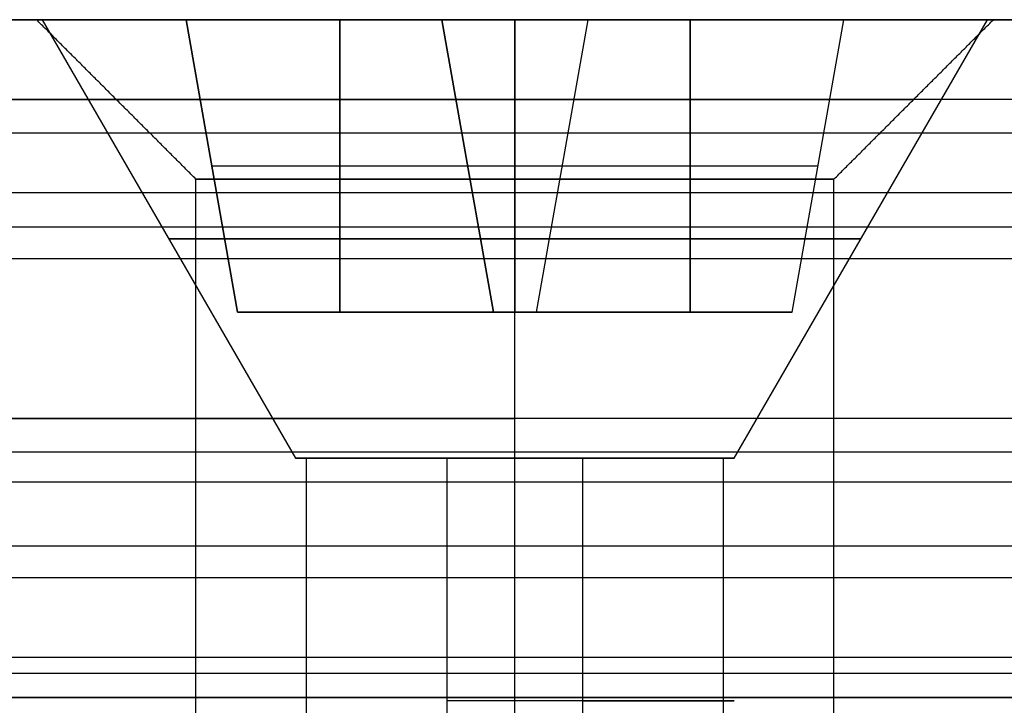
# Model space of a CAD drawing. Header units: millimetres. Extents: x -646 to 654, y -203 to 198.
# Tile 444 of 656: x -470.49 to -464.32, y 153.54 to 157.84. Entities that reach past the tile are written whole.
import ezdxf

# ---------------------------------------------------------------- set-up
doc = ezdxf.new("R2010")
doc.units = ezdxf.units.MM
doc.layers.add('Default', color=7, linetype='Continuous', true_color=0x000000)
doc.layers.add('Screw', color=7, linetype='Continuous', true_color=0xffffff)

msp = doc.modelspace()

# ---------------------------------------------------------------- linework, layer by layer
at = {"layer": 'Default'}
for p, q in [((-496.8844, 157.8403, 778.8222), (-470.3844, 157.8403, 778.8222)), ((-464.3844, 157.8403, 778.8222), (-449.3844, 157.8403, 778.8222))]:
    msp.add_line(p, q, dxfattribs=at)
at = {"layer": 'Default', "extrusion": (0, -1, 0)}
for centre, radius in [((-467.3844, 778.8222, -157.8403), 3), ((-467.3844, 778.8222, -157.3403), 2.5), ((-467.3844, 778.8222, -156.8403), 2)]:
    msp.add_circle(centre, radius, dxfattribs=at)
at = {"layer": 'Default'}
for points in [[(-449.3844, 157.8403, 772.8222), (-499.3844, 157.8403, 772.8222), (-549.3844, 157.8403, 772.8222)], [(-549.3844, 157.8403, 784.8222), (-499.3844, 157.8403, 784.8222), (-449.3844, 157.8403, 784.8222)], [(-469.3844, 156.8403, 778.8222), (-469.8844, 157.3403, 778.8222), (-470.3844, 157.8403, 778.8222)], [(-467.3844, 156.8403, 780.8222), (-467.3844, 157.3403, 781.3222), (-467.3844, 157.8403, 781.8222)], [(-467.3844, 156.8403, 776.8222), (-467.3844, 157.3403, 776.3222), (-467.3844, 157.8403, 775.8222)], [(-465.3844, 156.8403, 778.8222), (-464.8844, 157.3403, 778.8222), (-464.3844, 157.8403, 778.8222)], [(628.6156, 157.3403, 1076.2137), (3.6156, 157.3403, 1076.2137), (-621.3844, 157.3403, 1076.2137)], [(628.6156, 157.3403, 1089.8222), (3.6156, 157.3403, 1089.8222), (-621.3844, 157.3403, 1089.8222)], [(-428.3037, 157.3403, 1083.018), (-447.8844, 157.3403, 1083.018), (-467.4651, 157.3403, 1083.018)], [(-467.3844, 155.3403, 1082.2137), (-467.3844, 156.3403, 1082.2137), (-467.3844, 157.3403, 1082.2137)], [(628.6156, 157.1292, 1090.7166), (3.6156, 157.1292, 1090.7166), (-621.3844, 157.1292, 1090.7166)], [(-469.3844, 149.3403, 778.8222), (-469.3844, 153.0903, 778.8222), (-469.3844, 156.8403, 778.8222)], [(-467.3844, 149.3403, 780.8222), (-467.3844, 153.0903, 780.8222), (-467.3844, 156.8403, 780.8222)], [(-467.3844, 149.3403, 776.8222), (-467.3844, 153.0903, 776.8222), (-467.3844, 156.8403, 776.8222)], [(-465.3844, 149.3403, 778.8222), (-465.3844, 153.0903, 778.8222), (-465.3844, 156.8403, 778.8222)], [(628.6156, 156.7545, 1074.7995), (3.6156, 156.7545, 1074.7995), (-621.3844, 156.7545, 1074.7995)], [(628.6156, 156.5403, 1091.4222), (3.6156, 156.5403, 1091.4222), (-621.3844, 156.5403, 1091.4222)], [(628.6156, 156.3403, 1120.8222), (3.6156, 156.3403, 1120.8222), (-621.3844, 156.3403, 1120.8222)], [(628.6156, 156.3403, 1118.8222), (3.6156, 156.3403, 1118.8222), (-621.3844, 156.3403, 1118.8222)], [(628.6156, 156.3403, 1119.8222), (3.6156, 156.3403, 1119.8222), (-621.3844, 156.3403, 1119.8222)], [(628.6156, 155.3403, 1074.2137), (3.6156, 155.3403, 1074.2137), (-621.3844, 155.3403, 1074.2137)], [(628.6156, 155.3403, 1076.2137), (3.6156, 155.3403, 1076.2137), (-621.3844, 155.3403, 1076.2137)], [(628.6156, 155.3403, 1089.7137), (3.6156, 155.3403, 1089.7137), (-621.3844, 155.3403, 1089.7137)], [(628.6156, 155.3403, 1101.3222), (3.6156, 155.3403, 1101.3222), (-621.3844, 155.3403, 1101.3222)], [(628.6156, 155.3403, 1093.8222), (3.6156, 155.3403, 1093.8222), (-621.3844, 155.3403, 1093.8222)], [(628.6156, 155.3403, 1097.5722), (3.6156, 155.3403, 1097.5722), (-621.3844, 155.3403, 1097.5722)], [(-428.3144, 155.3403, 1082.9637), (-447.8844, 155.3403, 1082.9637), (-467.4543, 155.3403, 1082.9637)], [(628.6156, 155.1292, 1102.2166), (3.6156, 155.1292, 1102.2166), (-621.3844, 155.1292, 1102.2166)], [(628.6156, 154.9403, 1092.6222), (3.6156, 154.9403, 1092.6222), (-621.3844, 154.9403, 1092.6222)], [(628.6156, 154.5403, 1102.9222), (3.6156, 154.5403, 1102.9222), (-621.3844, 154.5403, 1102.9222)], [(628.6156, 154.3403, 1093.8222), (3.6156, 154.3403, 1093.8222), (-621.3844, 154.3403, 1093.8222)], [(628.6156, 153.8403, 1120.8222), (3.6156, 153.8403, 1120.8222), (-621.3844, 153.8403, 1120.8222)], [(628.6156, 153.8403, 1118.8222), (3.6156, 153.8403, 1118.8222), (-621.3844, 153.8403, 1118.8222)], [(628.6156, 153.7403, 1090.9137), (3.6156, 153.7403, 1090.9137), (-621.3844, 153.7403, 1090.9137)], [(-449.3844, 153.5903, 772.8222), (-499.3844, 153.5903, 772.8222), (-549.3844, 153.5903, 772.8222)], [(-549.3844, 153.5903, 784.8222), (-499.3844, 153.5903, 784.8222), (-449.3844, 153.5903, 784.8222)]]:
    msp.add_open_spline(points, degree=2, dxfattribs=at)
for points, knots in [([(-475.3844, 157.3403, 1082.2137), (-475.3844, 157.3403, 1078.2137), (-471.3844, 157.3403, 1078.2137), (-467.3844, 157.3403, 1078.2137), (-467.3844, 157.3403, 1082.2137), (-467.3844, 157.3403, 1086.2137), (-471.3844, 157.3403, 1086.2137), (-475.3844, 157.3403, 1086.2137), (-475.3844, 157.3403, 1082.2137)], [0, 0, 0, 6.283185, 6.283185, 12.566371, 12.566371, 18.849556, 18.849556, 25.132741, 25.132741, 25.132741]), ([(-475.3844, 155.3403, 1082.2137), (-475.3844, 155.3403, 1086.2137), (-471.3844, 155.3403, 1086.2137), (-467.3844, 155.3403, 1086.2137), (-467.3844, 155.3403, 1082.2137), (-467.3844, 155.3403, 1078.2137), (-471.3844, 155.3403, 1078.2137), (-475.3844, 155.3403, 1078.2137), (-475.3844, 155.3403, 1082.2137)], [-25.132741, -25.132741, -25.132741, -18.849556, -18.849556, -12.566371, -12.566371, -6.283185, -6.283185, 0, 0, 0]), ([(-465.3844, 153.5903, 778.8222), (-465.3844, 153.5903, 780.8222), (-467.3844, 153.5903, 780.8222), (-469.3844, 153.5903, 780.8222), (-469.3844, 153.5903, 778.8222), (-469.3844, 153.5903, 776.8222), (-467.3844, 153.5903, 776.8222), (-465.3844, 153.5903, 776.8222), (-465.3844, 153.5903, 778.8222)], [236.566371, 236.566371, 236.566371, 239.707963, 239.707963, 242.849556, 242.849556, 245.991149, 245.991149, 249.132741, 249.132741, 249.132741])]:
    msp.add_rational_spline(points, [1, 0.707106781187, 1, 0.707106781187, 1, 0.707106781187, 1, 0.707106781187, 1], degree=2, knots=knots, dxfattribs=at)
at = {"layer": 'Screw', "color": 7, "true_color": 0xffffff}
for p, q in [((-468.7592, 155.0906, 778.8222), (-470.3468, 157.8403, 778.8222)), ((-469.4467, 157.8403, 778.8222), (-470.3468, 157.8403, 778.8222)), ((-469.4467, 157.8403, 779.2805), (-467.8427, 157.8403, 779.2805)), ((-469.4467, 157.8403, 778.3639), (-469.4467, 157.8403, 779.2805)), ((-467.8427, 157.8403, 778.3639), (-469.4467, 157.8403, 778.3639)), ((-469.1234, 156.0071, 778.9573), (-469.4467, 157.8403, 779.2805)), ((-469.1234, 156.0071, 778.6872), (-469.4467, 157.8403, 778.3639)), ((-469.4467, 157.8403, 778.8222), (-469.1234, 156.0071, 778.8222)), ((-468.4831, 157.8403, 779.2805), (-468.4831, 156.0071, 778.9573)), ((-468.4831, 156.0071, 778.6872), (-468.4831, 157.8403, 778.3639)), ((-467.8427, 157.8403, 780.8845), (-466.9261, 157.8403, 780.8845)), ((-467.8427, 157.8403, 779.2805), (-467.8427, 157.8403, 780.8845)), ((-467.8427, 157.8403, 776.7599), (-467.8427, 157.8403, 778.3639)), ((-466.9261, 157.8403, 776.7599), (-467.8427, 157.8403, 776.7599)), ((-467.5194, 156.0071, 780.5613), (-467.8427, 157.8403, 780.8845)), ((-467.5194, 156.0071, 778.9573), (-467.8427, 157.8403, 779.2805)), ((-467.5194, 156.0071, 778.6872), (-467.8427, 157.8403, 778.3639)), ((-467.5194, 156.0071, 777.0831), (-467.8427, 157.8403, 776.7599)), ((-467.8427, 157.8403, 779.9209), (-467.5194, 156.0071, 779.9209)), ((-467.8427, 157.8403, 777.7235), (-467.5194, 156.0071, 777.7235)), ((-467.3844, 155.0906, 777.4473), (-467.3844, 157.8403, 775.8597)), ((-467.3844, 157.8403, 775.8597), (-467.3844, 157.8403, 776.7599)), ((-467.3844, 157.8403, 780.8845), (-467.3844, 157.8403, 781.7847)), ((-467.3844, 157.8403, 780.8845), (-467.3844, 156.0071, 780.5613)), ((-467.3844, 156.0071, 777.0831), (-467.3844, 157.8403, 776.7599)), ((-467.3844, 155.0906, 780.1971), (-467.3844, 157.8403, 781.7847)), ((-467.2493, 156.0071, 780.5613), (-466.9261, 157.8403, 780.8845)), ((-467.2493, 156.0071, 778.9573), (-466.9261, 157.8403, 779.2805)), ((-467.2493, 156.0071, 777.0831), (-466.9261, 157.8403, 776.7599)), ((-467.2493, 156.0071, 778.6872), (-466.9261, 157.8403, 778.3639)), ((-467.2493, 156.0071, 779.9209), (-466.9261, 157.8403, 779.9209)), ((-467.2493, 156.0071, 777.7235), (-466.9261, 157.8403, 777.7235)), ((-466.9261, 157.8403, 780.8845), (-466.9261, 157.8403, 779.2805)), ((-466.9261, 157.8403, 778.3639), (-466.9261, 157.8403, 776.7599)), ((-465.322, 157.8403, 778.3639), (-466.9261, 157.8403, 778.3639)), ((-466.9261, 157.8403, 779.2805), (-465.322, 157.8403, 779.2805)), ((-466.2857, 156.0071, 778.6872), (-466.2857, 157.8403, 778.3639)), ((-466.2857, 157.8403, 779.2805), (-466.2857, 156.0071, 778.9573)), ((-466.0095, 155.0906, 778.8222), (-464.4219, 157.8403, 778.8222)), ((-465.6453, 156.0071, 778.6872), (-465.322, 157.8403, 778.3639)), ((-465.6453, 156.0071, 778.9573), (-465.322, 157.8403, 779.2805)), ((-465.6453, 156.0071, 778.8222), (-465.322, 157.8403, 778.8222)), ((-465.322, 157.8403, 779.2805), (-465.322, 157.8403, 778.3639)), ((-464.4219, 157.8403, 778.8222), (-465.322, 157.8403, 778.8222)), ((-469.2851, 156.9237, 779.1189), (-467.681, 156.9237, 779.1189)), ((-469.2851, 156.9237, 778.5255), (-469.2851, 156.9237, 779.1189)), ((-469.2851, 156.9237, 778.5255), (-467.681, 156.9237, 778.5255)), ((-467.681, 156.9237, 780.7229), (-467.0877, 156.9237, 780.7229)), ((-467.681, 156.9237, 779.1189), (-467.681, 156.9237, 780.7229)), ((-467.681, 156.9237, 776.9215), (-467.681, 156.9237, 778.5255)), ((-467.681, 156.9237, 776.9215), (-467.0877, 156.9237, 776.9215)), ((-467.0877, 156.9237, 779.1189), (-467.0877, 156.9237, 780.7229)), ((-467.0877, 156.9237, 776.9215), (-467.0877, 156.9237, 778.5255)), ((-467.0877, 156.9237, 778.5255), (-465.4837, 156.9237, 778.5255)), ((-467.0877, 156.9237, 779.1189), (-465.4837, 156.9237, 779.1189)), ((-465.4837, 156.9237, 778.5255), (-465.4837, 156.9237, 779.1189)), ((-469.1234, 156.0071, 778.9573), (-467.5194, 156.0071, 778.9573)), ((-469.1234, 156.0071, 778.6872), (-469.1234, 156.0071, 778.9573)), ((-467.5194, 156.0071, 778.6872), (-469.1234, 156.0071, 778.6872)), ((-465.6453, 156.0071, 778.8222), (-469.1234, 156.0071, 778.8222)), ((-467.5194, 156.0071, 780.5613), (-467.2493, 156.0071, 780.5613)), ((-467.5194, 156.0071, 778.9573), (-467.5194, 156.0071, 780.5613)), ((-467.5194, 156.0071, 777.0831), (-467.5194, 156.0071, 778.6872)), ((-467.2493, 156.0071, 777.0831), (-467.5194, 156.0071, 777.0831)), ((-467.3844, 156.0071, 777.0831), (-467.3844, 156.0071, 780.5613)), ((-467.2493, 156.0071, 780.5613), (-467.2493, 156.0071, 778.9573)), ((-467.2493, 156.0071, 778.6872), (-467.2493, 156.0071, 777.0831)), ((-465.6453, 156.0071, 778.6872), (-467.2493, 156.0071, 778.6872)), ((-467.2493, 156.0071, 778.9573), (-465.6453, 156.0071, 778.9573)), ((-465.6453, 156.0071, 778.9573), (-465.6453, 156.0071, 778.6872)), ((-468.692, 153.4222, 779.2471), (-468.692, 155.0906, 779.2471)), ((-467.8092, 152.0473, 777.5146), (-467.8092, 155.0906, 777.5146)), ((-466.9595, 152.964, 780.1298), (-466.9595, 155.0906, 780.1298)), ((-466.0768, 152.5057, 778.3974), (-466.0768, 155.0906, 778.3974))]:
    msp.add_line(p, q, dxfattribs=at)
at = {"layer": 'Screw', "color": 7, "true_color": 0xffffff, "extrusion": (0, 1, 0)}
for centre, radius, start, end in [((467.3844, 778.8222, 157.8403), 2.9625, 180, 0), ((467.3844, 778.8222, 157.8403), 2.9625, 0, 180), ((467.3844, 778.8222, 156.4654), 2.1687, 180, 360), ((467.3844, 778.8222, 156.4654), 2.1687, 0, 180), ((467.3844, 778.8222, 155.0906), 1.3749, 288, 0), ((467.3844, 778.8222, 155.0906), 1.3749, 0, 108), ((467.3844, 778.8222, 155.0906), 1.3749, 180, 288), ((467.3844, 778.8222, 155.0906), 1.3749, 108, 180), ((467.3844, 778.8222, 153.5689), 1.3749, 108, 288)]:
    msp.add_arc(centre, radius, start, end, dxfattribs=at)

doc.saveas('drawing.dxf')
